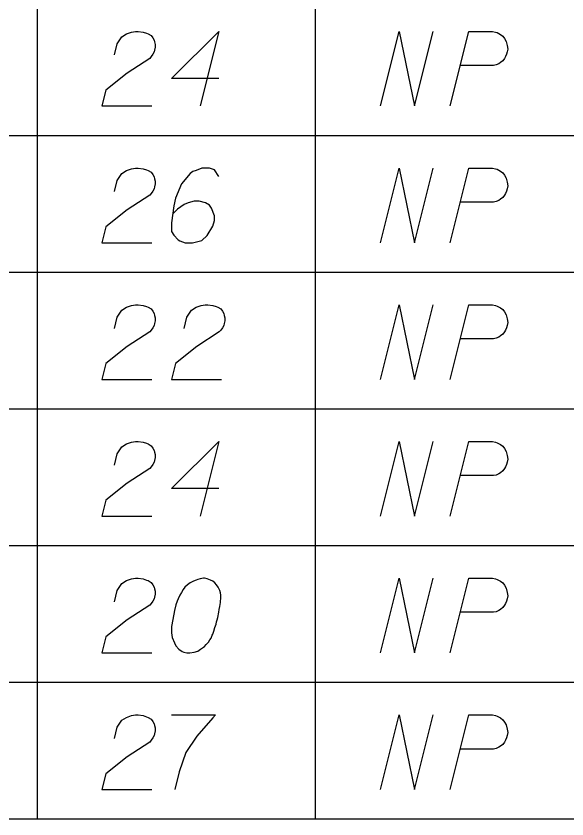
# Model space of a CAD drawing. Extents: x 2074207 to 2076812, y 516372 to 523312.
# Drawn here: x 2076488.9 to 2076524.4, y 519496.2 to 519547.9 of the extents above; entities that cross this region are included whole.
import ezdxf

# ---------------------------------------------------------------- set-up
doc = ezdxf.new("R2010")
doc.units = 0
for name, color, linetype in [('Prop DirtTable_ Soil Test Results - Outline (Major)', 7, 'Continuous'), ('Prop DirtTable_ Soil Test Results - Outline (Minor)', 7, 'Continuous'), ('Prop DirtTable_ Soil Test Results - Tx (Sample Data)', 7, 'Continuous')]:
    doc.layers.add(name, color=color, linetype=linetype)

msp = doc.modelspace()

# ---------------------------------------------------------------- linework, layer by layer
at = {"layer": 'Prop DirtTable_ Soil Test Results - Outline (Major)'}
msp.add_line((2076260.609, 519496.2), (2076811.903, 519496.2), dxfattribs=at)
at = {"layer": 'Prop DirtTable_ Soil Test Results - Outline (Minor)'}
for p, q in [((2076490.31, 519549), (2076490.31, 519540.2)), ((2076508.192, 519549), (2076508.192, 519540.2)), ((2076260.609, 519540.2), (2076811.903, 519540.2)), ((2076260.609, 519540.2), (2076811.903, 519540.2)), ((2076490.31, 519540.2), (2076490.31, 519531.4)), ((2076508.192, 519540.2), (2076508.192, 519531.4)), ((2076260.609, 519531.4), (2076811.903, 519531.4)), ((2076260.609, 519531.4), (2076811.903, 519531.4)), ((2076490.31, 519531.4), (2076490.31, 519522.6)), ((2076508.192, 519531.4), (2076508.192, 519522.6)), ((2076260.609, 519522.6), (2076811.903, 519522.6)), ((2076260.609, 519522.6), (2076811.903, 519522.6)), ((2076490.31, 519522.6), (2076490.31, 519513.8)), ((2076508.192, 519522.6), (2076508.192, 519513.8)), ((2076260.609, 519513.8), (2076811.903, 519513.8)), ((2076260.609, 519513.8), (2076811.903, 519513.8)), ((2076490.31, 519513.8), (2076490.31, 519505)), ((2076508.192, 519513.8), (2076508.192, 519505)), ((2076260.609, 519505), (2076811.903, 519505)), ((2076260.609, 519505), (2076811.903, 519505)), ((2076490.31, 519505), (2076490.31, 519496.2)), ((2076508.192, 519505), (2076508.192, 519496.2)), ((2076260.609, 519496.2), (2076811.903, 519496.2))]:
    msp.add_line(p, q, dxfattribs=at)
at = {"layer": 'Prop DirtTable_ Soil Test Results - Tx (Sample Data)'}
for points in [[(2076495.287, 519545.379), (2076495.463, 519546.097), (2076495.746, 519546.551), (2076496.063, 519546.74), (2076496.38, 519546.853), (2076496.627, 519546.891), (2076496.804, 519546.891), (2076497.121, 519546.853), (2076497.333, 519546.778), (2076497.439, 519546.74), (2076497.65, 519546.626), (2076497.756, 519546.475), (2076497.827, 519546.324), (2076497.862, 519546.211), (2076497.897, 519546.059), (2076497.897, 519545.87), (2076497.862, 519545.681), (2076497.827, 519545.568), (2076497.756, 519545.417), (2076497.65, 519545.266), (2076497.545, 519545.152), (2076496.098, 519544.207), (2076494.723, 519543.111), (2076494.476, 519542.091), (2076497.686, 519542.091)], [(2076501.989, 519543.867), (2076498.956, 519543.867), (2076501.989, 519546.891), (2076500.79, 519542.091)], [(2076512.396, 519542.091), (2076513.595, 519546.891), (2076514.583, 519542.091), (2076515.782, 519546.891)], [(2076516.876, 519542.091), (2076518.075, 519546.891), (2076519.592, 519546.891), (2076519.803, 519546.853), (2076519.909, 519546.815), (2076520.121, 519546.702), (2076520.262, 519546.589), (2076520.368, 519546.437), (2076520.474, 519546.248), (2076520.544, 519545.984), (2076520.58, 519545.757), (2076520.544, 519545.568), (2076520.509, 519545.417), (2076520.438, 519545.266), (2076520.368, 519545.152), (2076520.262, 519545.001), (2076520.121, 519544.888), (2076520.015, 519544.812), (2076519.839, 519544.737), (2076519.662, 519544.699), (2076517.546, 519544.699)], [(2076495.287, 519536.579), (2076495.463, 519537.297), (2076495.746, 519537.751), (2076496.063, 519537.94), (2076496.38, 519538.053), (2076496.627, 519538.091), (2076496.804, 519538.091), (2076497.121, 519538.053), (2076497.333, 519537.978), (2076497.439, 519537.94), (2076497.65, 519537.826), (2076497.756, 519537.675), (2076497.827, 519537.524), (2076497.862, 519537.411), (2076497.897, 519537.259), (2076497.897, 519537.07), (2076497.862, 519536.881), (2076497.827, 519536.768), (2076497.756, 519536.617), (2076497.65, 519536.466), (2076497.545, 519536.352), (2076496.098, 519535.407), (2076494.723, 519534.311), (2076494.476, 519533.291), (2076497.686, 519533.291)], [(2076501.989, 519537.562), (2076501.707, 519537.978), (2076501.39, 519538.091), (2076500.896, 519538.091), (2076500.543, 519537.94), (2076500.331, 519537.864), (2076500.155, 519537.751), (2076499.591, 519537.07), (2076499.203, 519536.163), (2076499.097, 519535.672), (2076498.956, 519534.576), (2076498.956, 519534.009), (2076499.097, 519533.782), (2076499.379, 519533.48), (2076499.485, 519533.404), (2076499.838, 519533.291), (2076500.296, 519533.291), (2076500.649, 519533.367), (2076500.896, 519533.442), (2076501.249, 519533.744), (2076501.601, 519534.349), (2076501.707, 519534.727), (2076501.707, 519535.03), (2076501.531, 519535.521), (2076501.39, 519535.71), (2076501.143, 519535.861), (2076500.719, 519535.974), (2076500.402, 519535.974), (2076500.014, 519535.861), (2076499.767, 519535.748), (2076499.344, 519535.445), (2076499.132, 519535.256), (2076499.026, 519535.143)], [(2076512.396, 519533.291), (2076513.595, 519538.091), (2076514.583, 519533.291), (2076515.782, 519538.091)], [(2076516.876, 519533.291), (2076518.075, 519538.091), (2076519.592, 519538.091), (2076519.803, 519538.053), (2076519.909, 519538.015), (2076520.121, 519537.902), (2076520.262, 519537.789), (2076520.368, 519537.637), (2076520.474, 519537.448), (2076520.544, 519537.184), (2076520.58, 519536.957), (2076520.544, 519536.768), (2076520.509, 519536.617), (2076520.438, 519536.466), (2076520.368, 519536.352), (2076520.262, 519536.201), (2076520.121, 519536.088), (2076520.015, 519536.012), (2076519.839, 519535.937), (2076519.662, 519535.899), (2076517.546, 519535.899)], [(2076495.287, 519527.779), (2076495.463, 519528.497), (2076495.746, 519528.951), (2076496.063, 519529.14), (2076496.38, 519529.253), (2076496.627, 519529.291), (2076496.804, 519529.291), (2076497.121, 519529.253), (2076497.333, 519529.178), (2076497.439, 519529.14), (2076497.65, 519529.026), (2076497.756, 519528.875), (2076497.827, 519528.724), (2076497.862, 519528.611), (2076497.897, 519528.459), (2076497.897, 519528.27), (2076497.862, 519528.081), (2076497.827, 519527.968), (2076497.756, 519527.817), (2076497.65, 519527.666), (2076497.545, 519527.552), (2076496.098, 519526.607), (2076494.723, 519525.511), (2076494.476, 519524.491), (2076497.686, 519524.491)], [(2076499.767, 519527.779), (2076499.943, 519528.497), (2076500.226, 519528.951), (2076500.543, 519529.14), (2076500.86, 519529.253), (2076501.107, 519529.291), (2076501.284, 519529.291), (2076501.601, 519529.253), (2076501.813, 519529.178), (2076501.919, 519529.14), (2076502.13, 519529.026), (2076502.236, 519528.875), (2076502.307, 519528.724), (2076502.342, 519528.611), (2076502.377, 519528.459), (2076502.377, 519528.27), (2076502.342, 519528.081), (2076502.307, 519527.968), (2076502.236, 519527.817), (2076502.13, 519527.666), (2076502.025, 519527.552), (2076500.578, 519526.607), (2076499.203, 519525.511), (2076498.956, 519524.491), (2076502.166, 519524.491)], [(2076512.396, 519524.491), (2076513.595, 519529.291), (2076514.583, 519524.491), (2076515.782, 519529.291)], [(2076516.876, 519524.491), (2076518.075, 519529.291), (2076519.592, 519529.291), (2076519.803, 519529.253), (2076519.909, 519529.215), (2076520.121, 519529.102), (2076520.262, 519528.989), (2076520.368, 519528.837), (2076520.474, 519528.648), (2076520.544, 519528.384), (2076520.58, 519528.157), (2076520.544, 519527.968), (2076520.509, 519527.817), (2076520.438, 519527.666), (2076520.368, 519527.552), (2076520.262, 519527.401), (2076520.121, 519527.288), (2076520.015, 519527.212), (2076519.839, 519527.137), (2076519.662, 519527.099), (2076517.546, 519527.099)], [(2076495.287, 519518.979), (2076495.463, 519519.697), (2076495.746, 519520.151), (2076496.063, 519520.34), (2076496.38, 519520.453), (2076496.627, 519520.491), (2076496.804, 519520.491), (2076497.121, 519520.453), (2076497.333, 519520.378), (2076497.439, 519520.34), (2076497.65, 519520.226), (2076497.756, 519520.075), (2076497.827, 519519.924), (2076497.862, 519519.811), (2076497.897, 519519.659), (2076497.897, 519519.47), (2076497.862, 519519.281), (2076497.827, 519519.168), (2076497.756, 519519.017), (2076497.65, 519518.866), (2076497.545, 519518.752), (2076496.098, 519517.807), (2076494.723, 519516.711), (2076494.476, 519515.691), (2076497.686, 519515.691)], [(2076501.989, 519517.467), (2076498.956, 519517.467), (2076501.989, 519520.491), (2076500.79, 519515.691)], [(2076512.396, 519515.691), (2076513.595, 519520.491), (2076514.583, 519515.691), (2076515.782, 519520.491)], [(2076516.876, 519515.691), (2076518.075, 519520.491), (2076519.592, 519520.491), (2076519.803, 519520.453), (2076519.909, 519520.415), (2076520.121, 519520.302), (2076520.262, 519520.189), (2076520.368, 519520.037), (2076520.474, 519519.848), (2076520.544, 519519.584), (2076520.58, 519519.357), (2076520.544, 519519.168), (2076520.509, 519519.017), (2076520.438, 519518.866), (2076520.368, 519518.752), (2076520.262, 519518.601), (2076520.121, 519518.488), (2076520.015, 519518.412), (2076519.839, 519518.337), (2076519.662, 519518.299), (2076517.546, 519518.299)], [(2076495.287, 519510.179), (2076495.463, 519510.897), (2076495.746, 519511.351), (2076496.063, 519511.54), (2076496.38, 519511.653), (2076496.627, 519511.691), (2076496.804, 519511.691), (2076497.121, 519511.653), (2076497.333, 519511.578), (2076497.439, 519511.54), (2076497.65, 519511.426), (2076497.756, 519511.275), (2076497.827, 519511.124), (2076497.862, 519511.011), (2076497.897, 519510.859), (2076497.897, 519510.67), (2076497.862, 519510.481), (2076497.827, 519510.368), (2076497.756, 519510.217), (2076497.65, 519510.066), (2076497.545, 519509.952), (2076496.098, 519509.007), (2076494.723, 519507.911), (2076494.476, 519506.891), (2076497.686, 519506.891)], [(2076501.072, 519511.691), (2076501.002, 519511.691), (2076500.79, 519511.653), (2076500.649, 519511.615), (2076500.543, 519511.578), (2076500.367, 519511.502), (2076500.155, 519511.389), (2076499.979, 519511.275), (2076499.802, 519511.124), (2076499.696, 519510.973), (2076499.591, 519510.784), (2076499.485, 519510.595), (2076499.379, 519510.368), (2076499.308, 519510.217), (2076499.238, 519509.99), (2076499.132, 519509.612), (2076499.026, 519509.045), (2076498.956, 519508.592), (2076498.956, 519508.176), (2076498.991, 519507.874), (2076499.132, 519507.533), (2076499.238, 519507.344), (2076499.414, 519507.118), (2076499.626, 519506.967), (2076499.732, 519506.929), (2076499.943, 519506.891), (2076500.12, 519506.891), (2076500.402, 519506.929), (2076500.649, 519507.004), (2076500.825, 519507.118), (2076501.072, 519507.307), (2076501.178, 519507.42), (2076501.319, 519507.571), (2076501.425, 519507.722), (2076501.495, 519507.836), (2076501.566, 519508.025), (2076501.601, 519508.1), (2076501.672, 519508.289), (2076501.742, 519508.516), (2076501.813, 519508.743), (2076501.848, 519508.894), (2076501.883, 519509.007), (2076501.919, 519509.159), (2076501.989, 519509.499), (2076502.025, 519509.688), (2076502.06, 519509.877), (2076502.095, 519510.141), (2076502.13, 519510.481), (2076502.13, 519510.595), (2076502.095, 519510.746), (2076502.06, 519510.897), (2076501.954, 519511.124), (2076501.848, 519511.275), (2076501.742, 519511.389), (2076501.601, 519511.502), (2076501.46, 519511.578), (2076501.354, 519511.615), (2076501.249, 519511.653), (2076501.072, 519511.691)], [(2076512.396, 519506.891), (2076513.595, 519511.691), (2076514.583, 519506.891), (2076515.782, 519511.691)], [(2076516.876, 519506.891), (2076518.075, 519511.691), (2076519.592, 519511.691), (2076519.803, 519511.653), (2076519.909, 519511.615), (2076520.121, 519511.502), (2076520.262, 519511.389), (2076520.368, 519511.237), (2076520.474, 519511.048), (2076520.544, 519510.784), (2076520.58, 519510.557), (2076520.544, 519510.368), (2076520.509, 519510.217), (2076520.438, 519510.066), (2076520.368, 519509.952), (2076520.262, 519509.801), (2076520.121, 519509.688), (2076520.015, 519509.612), (2076519.839, 519509.537), (2076519.662, 519509.499), (2076517.546, 519509.499)], [(2076495.287, 519501.379), (2076495.463, 519502.097), (2076495.746, 519502.551), (2076496.063, 519502.74), (2076496.38, 519502.853), (2076496.627, 519502.891), (2076496.804, 519502.891), (2076497.121, 519502.853), (2076497.333, 519502.778), (2076497.439, 519502.74), (2076497.65, 519502.626), (2076497.756, 519502.475), (2076497.827, 519502.324), (2076497.862, 519502.211), (2076497.897, 519502.059), (2076497.897, 519501.87), (2076497.862, 519501.681), (2076497.827, 519501.568), (2076497.756, 519501.417), (2076497.65, 519501.266), (2076497.545, 519501.152), (2076496.098, 519500.207), (2076494.723, 519499.111), (2076494.476, 519498.091), (2076497.686, 519498.091)], [(2076498.956, 519502.891), (2076501.778, 519502.891), (2076501.601, 519502.702), (2076500.578, 519501.53), (2076499.873, 519500.472), (2076499.449, 519499.225), (2076499.167, 519498.091)], [(2076512.396, 519498.091), (2076513.595, 519502.891), (2076514.583, 519498.091), (2076515.782, 519502.891)], [(2076516.876, 519498.091), (2076518.075, 519502.891), (2076519.592, 519502.891), (2076519.803, 519502.853), (2076519.909, 519502.815), (2076520.121, 519502.702), (2076520.262, 519502.589), (2076520.368, 519502.437), (2076520.474, 519502.248), (2076520.544, 519501.984), (2076520.58, 519501.757), (2076520.544, 519501.568), (2076520.509, 519501.417), (2076520.438, 519501.266), (2076520.368, 519501.152), (2076520.262, 519501.001), (2076520.121, 519500.888), (2076520.015, 519500.812), (2076519.839, 519500.737), (2076519.662, 519500.699), (2076517.546, 519500.699)]]:
    msp.add_lwpolyline(points, dxfattribs=at)

doc.saveas('drawing.dxf')
